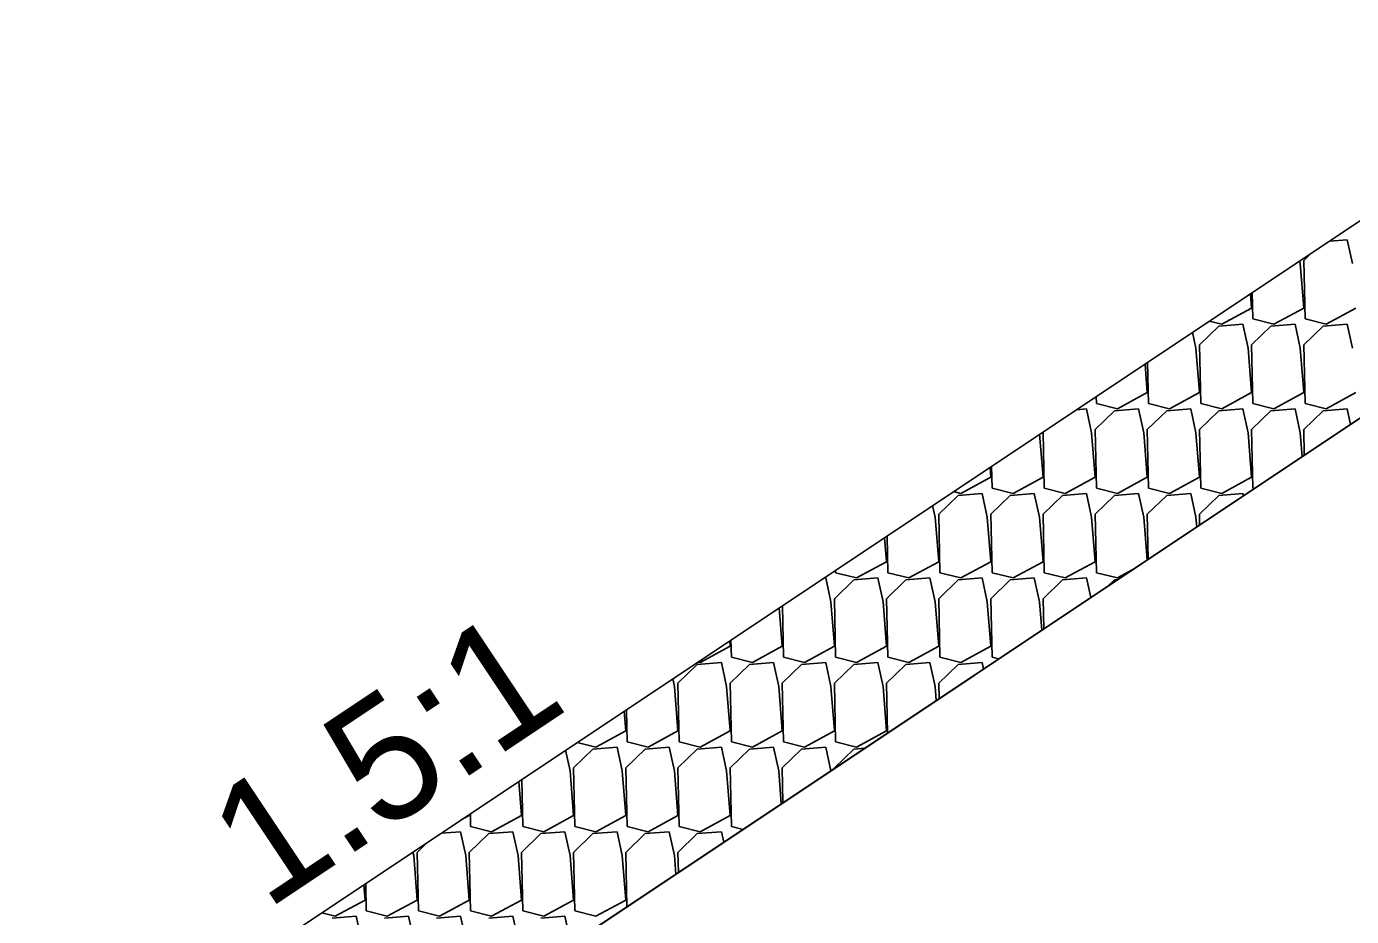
# Model space of a CAD drawing. Extents: x -26 to 4903, y -1010 to 9587.
# Drawn here: x 86.72 to 102.85, y 3508.71 to 3519.54 of the extents above; entities that cross this region are included whole.
import ezdxf

# ---------------------------------------------------------------- set-up
doc = ezdxf.new("R2010")
doc.units = 0
for name, color, linetype in [('Default', 7, 'Continuous'), ('Prop CMT Slope Grass', 7, 'Continuous'), ('Prop XS Class II Rip Rap Ditch Liner', 7, 'Continuous'), ('Prop XS Earthwork Shape', 7, 'Continuous'), ('Prop XS Side Slope Text', 7, 'Continuous')]:
    doc.layers.add(name, color=color, linetype=linetype)

msp = doc.modelspace()

# ---------------------------------------------------------------- linework, layer by layer
at = {"layer": 'Default'}
msp.add_line((106.5, 3519.541), (78.18, 3500.661), dxfattribs=at)
at = {"layer": 'Prop CMT Slope Grass'}
msp.add_line((110.001, 3519.471), (86.794, 3504), dxfattribs=at)
at = {"layer": 'Prop XS Class II Rip Rap Ditch Liner'}
for p, q in [((78.18, 3500.661), (106.5, 3519.541)), ((102.798, 3516.945), (102.581, 3516.928)), ((102.862, 3516.656), (102.798, 3516.945)), ((102.359, 3516.78), (102.269, 3516.694)), ((102.227, 3516.656), (102.22, 3516.687)), ((102.269, 3516.113), (102.227, 3516.656)), ((102.269, 3516.694), (102.285, 3515.98)), ((101.635, 3516.113), (101.621, 3516.288)), ((101.643, 3516.303), (101.65, 3515.98)), ((101.271, 3515.916), (101.635, 3516.113)), ((101.906, 3515.916), (102.269, 3516.113)), ((102.541, 3515.916), (102.904, 3516.113)), ((101.119, 3515.954), (101.271, 3515.916)), ((101.528, 3515.916), (101.236, 3515.893)), ((101.592, 3515.626), (101.528, 3515.916)), ((101.65, 3515.98), (101.906, 3515.916)), ((102.163, 3515.916), (101.87, 3515.893)), ((102.227, 3515.626), (102.163, 3515.916)), ((102.285, 3515.98), (102.541, 3515.916)), ((102.798, 3515.916), (102.505, 3515.893)), ((102.862, 3515.626), (102.798, 3515.916)), ((100.957, 3515.626), (100.915, 3515.818)), ((101.236, 3515.893), (101, 3515.664)), ((101.87, 3515.893), (101.635, 3515.664)), ((102.505, 3515.893), (102.269, 3515.664)), ((101, 3515.084), (100.957, 3515.626)), ((101, 3515.664), (101.015, 3514.95)), ((101.635, 3515.084), (101.592, 3515.626)), ((101.635, 3515.664), (101.65, 3514.95)), ((102.269, 3515.084), (102.227, 3515.626)), ((102.269, 3515.664), (102.285, 3514.95)), ((100.365, 3515.084), (100.337, 3515.432)), ((100.369, 3515.454), (100.38, 3514.95)), ((99.743, 3515.036), (99.745, 3514.95)), ((99.745, 3514.95), (100.001, 3514.886)), ((100.001, 3514.886), (100.365, 3515.084)), ((100.38, 3514.95), (100.636, 3514.886)), ((100.636, 3514.886), (101, 3515.084)), ((101.015, 3514.95), (101.271, 3514.886)), ((101.271, 3514.886), (101.635, 3515.084)), ((101.65, 3514.95), (101.906, 3514.886)), ((101.906, 3514.886), (102.269, 3515.084)), ((102.285, 3514.95), (102.541, 3514.886)), ((102.541, 3514.886), (102.904, 3515.084)), ((99.624, 3514.886), (99.503, 3514.876)), ((99.687, 3514.596), (99.624, 3514.886)), ((99.966, 3514.863), (99.73, 3514.634)), ((100.258, 3514.886), (99.966, 3514.863)), ((100.322, 3514.596), (100.258, 3514.886)), ((100.601, 3514.863), (100.365, 3514.634)), ((100.893, 3514.886), (100.601, 3514.863)), ((100.957, 3514.596), (100.893, 3514.886)), ((101.236, 3514.863), (101, 3514.634)), ((101.528, 3514.886), (101.236, 3514.863)), ((101.592, 3514.596), (101.528, 3514.886)), ((101.87, 3514.863), (101.635, 3514.634)), ((102.163, 3514.886), (101.87, 3514.863)), ((102.227, 3514.596), (102.163, 3514.886)), ((102.505, 3514.863), (102.269, 3514.634)), ((102.798, 3514.886), (102.505, 3514.863)), ((102.84, 3514.697), (102.798, 3514.886)), ((99.73, 3514.634), (99.745, 3513.921)), ((100.365, 3514.634), (100.38, 3513.921)), ((101, 3514.634), (101.015, 3513.921)), ((101.635, 3514.634), (101.65, 3513.921)), ((102.269, 3514.634), (102.276, 3514.321)), ((99.095, 3514.054), (99.054, 3514.577)), ((99.095, 3514.605), (99.11, 3513.921)), ((99.73, 3514.054), (99.687, 3514.596)), ((100.365, 3514.054), (100.322, 3514.596)), ((101, 3514.054), (100.957, 3514.596)), ((101.635, 3514.054), (101.592, 3514.596)), ((102.25, 3514.304), (102.227, 3514.596)), ((98.46, 3514.054), (98.45, 3514.174)), ((98.469, 3514.187), (98.475, 3513.921)), ((98.096, 3513.856), (98.46, 3514.054)), ((98.731, 3513.856), (99.095, 3514.054)), ((99.366, 3513.856), (99.73, 3514.054)), ((100.001, 3513.856), (100.365, 3514.054)), ((100.636, 3513.856), (101, 3514.054)), ((101.271, 3513.856), (101.635, 3514.054)), ((98.061, 3513.833), (97.825, 3513.605)), ((98.007, 3513.879), (98.096, 3513.856)), ((98.354, 3513.856), (98.061, 3513.833)), ((98.417, 3513.567), (98.354, 3513.856)), ((98.696, 3513.833), (98.46, 3513.605)), ((98.475, 3513.921), (98.731, 3513.856)), ((98.989, 3513.856), (98.696, 3513.833)), ((99.052, 3513.567), (98.989, 3513.856)), ((99.331, 3513.833), (99.095, 3513.605)), ((99.11, 3513.921), (99.366, 3513.856)), ((99.624, 3513.856), (99.331, 3513.833)), ((99.687, 3513.567), (99.624, 3513.856)), ((99.966, 3513.833), (99.73, 3513.605)), ((99.745, 3513.921), (100.001, 3513.856)), ((100.258, 3513.856), (99.966, 3513.833)), ((100.322, 3513.567), (100.258, 3513.856)), ((100.601, 3513.833), (100.365, 3513.605)), ((100.38, 3513.921), (100.636, 3513.856)), ((100.893, 3513.856), (100.601, 3513.833)), ((100.957, 3513.567), (100.893, 3513.856)), ((101.236, 3513.833), (101, 3513.605)), ((101.015, 3513.921), (101.271, 3513.856)), ((101.528, 3513.856), (101.236, 3513.833)), ((101.535, 3513.827), (101.528, 3513.856)), ((101.65, 3513.921), (101.668, 3513.916)), ((97.782, 3513.567), (97.751, 3513.708)), ((97.825, 3513.025), (97.782, 3513.567)), ((97.825, 3513.605), (97.84, 3512.891)), ((98.46, 3513.025), (98.417, 3513.567)), ((98.46, 3513.605), (98.475, 3512.891)), ((99.095, 3513.025), (99.052, 3513.567)), ((99.095, 3513.605), (99.11, 3512.891)), ((99.73, 3513.025), (99.687, 3513.567)), ((99.73, 3513.605), (99.745, 3512.891)), ((100.363, 3513.046), (100.322, 3513.567)), ((100.365, 3513.605), (100.376, 3513.055)), ((100.966, 3513.448), (100.957, 3513.567)), ((101, 3513.605), (101.002, 3513.472)), ((97.19, 3513.025), (97.167, 3513.319)), ((97.196, 3513.338), (97.205, 3512.891)), ((96.826, 3512.827), (97.19, 3513.025)), ((97.461, 3512.827), (97.825, 3513.025)), ((98.096, 3512.827), (98.46, 3513.025)), ((98.731, 3512.827), (99.095, 3513.025)), ((99.366, 3512.827), (99.73, 3513.025)), ((96.57, 3512.921), (96.57, 3512.891)), ((96.57, 3512.891), (96.826, 3512.827)), ((97.205, 3512.891), (97.461, 3512.827)), ((97.84, 3512.891), (98.096, 3512.827)), ((98.475, 3512.891), (98.731, 3512.827)), ((99.11, 3512.891), (99.366, 3512.827)), ((99.745, 3512.891), (100.001, 3512.827)), ((100.001, 3512.827), (100.182, 3512.925)), ((96.449, 3512.827), (96.426, 3512.825)), ((96.512, 3512.537), (96.449, 3512.827)), ((96.791, 3512.804), (96.555, 3512.575)), ((97.084, 3512.827), (96.791, 3512.804)), ((97.147, 3512.537), (97.084, 3512.827)), ((97.426, 3512.804), (97.19, 3512.575)), ((97.719, 3512.827), (97.426, 3512.804)), ((97.782, 3512.537), (97.719, 3512.827)), ((98.061, 3512.804), (97.825, 3512.575)), ((98.354, 3512.827), (98.061, 3512.804)), ((98.417, 3512.537), (98.354, 3512.827)), ((98.696, 3512.804), (98.46, 3512.575)), ((98.989, 3512.827), (98.696, 3512.804)), ((99.052, 3512.537), (98.989, 3512.827)), ((99.331, 3512.804), (99.095, 3512.575)), ((99.624, 3512.827), (99.331, 3512.804)), ((99.676, 3512.588), (99.624, 3512.827)), ((99.966, 3512.804), (99.89, 3512.731)), ((100.004, 3512.807), (99.966, 3512.804)), ((96.555, 3511.995), (96.512, 3512.537)), ((96.555, 3512.575), (96.57, 3511.862)), ((97.19, 3511.995), (97.147, 3512.537)), ((97.19, 3512.575), (97.205, 3511.862)), ((97.825, 3511.995), (97.782, 3512.537)), ((97.825, 3512.575), (97.84, 3511.862)), ((98.46, 3511.995), (98.417, 3512.537)), ((98.46, 3512.575), (98.475, 3511.862)), ((99.079, 3512.19), (99.052, 3512.537)), ((99.095, 3512.575), (99.103, 3512.206)), ((95.92, 3511.995), (95.883, 3512.463)), ((95.922, 3512.489), (95.935, 3511.862)), ((95.285, 3511.995), (95.28, 3512.061)), ((95.296, 3512.072), (95.301, 3511.862)), ((94.921, 3511.797), (95.285, 3511.995)), ((95.556, 3511.797), (95.92, 3511.995)), ((96.191, 3511.797), (96.555, 3511.995)), ((96.826, 3511.797), (97.19, 3511.995)), ((97.461, 3511.797), (97.825, 3511.995)), ((98.096, 3511.797), (98.46, 3511.995)), ((94.886, 3511.774), (94.65, 3511.546)), ((95.179, 3511.797), (94.886, 3511.774)), ((94.895, 3511.804), (94.921, 3511.797)), ((95.243, 3511.507), (95.179, 3511.797)), ((95.521, 3511.774), (95.285, 3511.546)), ((95.301, 3511.862), (95.556, 3511.797)), ((95.814, 3511.797), (95.521, 3511.774)), ((95.877, 3511.507), (95.814, 3511.797)), ((96.156, 3511.774), (95.92, 3511.546)), ((95.935, 3511.862), (96.191, 3511.797)), ((96.449, 3511.797), (96.156, 3511.774)), ((96.512, 3511.507), (96.449, 3511.797)), ((96.791, 3511.774), (96.555, 3511.546)), ((96.57, 3511.862), (96.826, 3511.797)), ((97.084, 3511.797), (96.791, 3511.774)), ((97.147, 3511.507), (97.084, 3511.797)), ((97.426, 3511.774), (97.19, 3511.546)), ((97.205, 3511.862), (97.461, 3511.797)), ((97.719, 3511.797), (97.426, 3511.774)), ((97.782, 3511.507), (97.719, 3511.797)), ((98.061, 3511.774), (97.825, 3511.546)), ((97.84, 3511.862), (98.096, 3511.797)), ((98.354, 3511.797), (98.061, 3511.774)), ((98.371, 3511.718), (98.354, 3511.797)), ((98.475, 3511.862), (98.556, 3511.841)), ((94.608, 3511.507), (94.587, 3511.599)), ((94.65, 3511.546), (94.666, 3510.832)), ((95.285, 3511.546), (95.301, 3510.832)), ((95.92, 3511.546), (95.935, 3510.832)), ((96.555, 3511.546), (96.57, 3510.832)), ((97.19, 3511.546), (97.203, 3510.939)), ((97.825, 3511.546), (97.829, 3511.357)), ((94.65, 3510.965), (94.608, 3511.507)), ((95.285, 3510.965), (95.243, 3511.507)), ((95.92, 3510.965), (95.877, 3511.507)), ((96.555, 3510.965), (96.512, 3511.507)), ((97.19, 3510.965), (97.147, 3511.507)), ((97.796, 3511.334), (97.782, 3511.507)), ((94.022, 3511.222), (94.031, 3510.832)), ((94.015, 3510.965), (93.996, 3511.205)), ((93.652, 3510.767), (94.015, 3510.965)), ((94.286, 3510.767), (94.65, 3510.965)), ((94.921, 3510.767), (95.285, 3510.965)), ((95.556, 3510.767), (95.92, 3510.965)), ((96.191, 3510.767), (96.555, 3510.965)), ((96.826, 3510.767), (97.19, 3510.965)), ((93.616, 3510.744), (93.38, 3510.516)), ((93.425, 3510.825), (93.652, 3510.767)), ((93.909, 3510.767), (93.616, 3510.744)), ((93.973, 3510.478), (93.909, 3510.767)), ((94.251, 3510.744), (94.015, 3510.516)), ((94.031, 3510.832), (94.286, 3510.767)), ((94.544, 3510.767), (94.251, 3510.744)), ((94.608, 3510.478), (94.544, 3510.767)), ((94.886, 3510.744), (94.65, 3510.516)), ((94.666, 3510.832), (94.921, 3510.767)), ((95.179, 3510.767), (94.886, 3510.744)), ((95.243, 3510.478), (95.179, 3510.767)), ((95.521, 3510.744), (95.285, 3510.516)), ((95.301, 3510.832), (95.556, 3510.767)), ((95.814, 3510.767), (95.521, 3510.744)), ((95.877, 3510.478), (95.814, 3510.767)), ((96.156, 3510.744), (95.92, 3510.516)), ((95.935, 3510.832), (96.191, 3510.767)), ((96.449, 3510.767), (96.156, 3510.744)), ((96.512, 3510.479), (96.449, 3510.767)), ((96.791, 3510.744), (96.555, 3510.516)), ((96.57, 3510.832), (96.826, 3510.767)), ((96.927, 3510.755), (96.791, 3510.744)), ((93.338, 3510.478), (93.283, 3510.729)), ((93.38, 3509.936), (93.338, 3510.478)), ((93.38, 3510.516), (93.396, 3509.802)), ((94.015, 3509.936), (93.973, 3510.478)), ((94.015, 3510.516), (94.031, 3509.802)), ((94.65, 3509.936), (94.608, 3510.478)), ((94.65, 3510.516), (94.666, 3509.802)), ((95.285, 3509.936), (95.243, 3510.478)), ((95.285, 3510.516), (95.301, 3509.802)), ((95.909, 3510.077), (95.877, 3510.478)), ((95.92, 3510.516), (95.929, 3510.09)), ((96.555, 3510.516), (96.555, 3510.507)), ((92.745, 3509.936), (92.713, 3510.349)), ((92.748, 3510.373), (92.761, 3509.802)), ((92.012, 3509.882), (92.11, 3509.936)), ((92.11, 3509.936), (92.11, 3509.947)), ((92.123, 3509.956), (92.126, 3509.802)), ((92.382, 3509.738), (92.745, 3509.936)), ((93.017, 3509.738), (93.38, 3509.936)), ((93.652, 3509.738), (94.015, 3509.936)), ((94.286, 3509.738), (94.65, 3509.936)), ((94.921, 3509.738), (95.285, 3509.936)), ((92.126, 3509.802), (92.382, 3509.738)), ((92.761, 3509.802), (93.017, 3509.738)), ((93.396, 3509.802), (93.652, 3509.738)), ((94.031, 3509.802), (94.286, 3509.738)), ((94.666, 3509.802), (94.921, 3509.738)), ((95.301, 3509.802), (95.444, 3509.766)), ((91.602, 3509.609), (91.476, 3509.486)), ((92.004, 3509.738), (91.768, 3509.719)), ((92.068, 3509.448), (92.004, 3509.738)), ((92.346, 3509.715), (92.11, 3509.486)), ((92.639, 3509.738), (92.346, 3509.715)), ((92.703, 3509.448), (92.639, 3509.738)), ((92.981, 3509.715), (92.745, 3509.486)), ((93.274, 3509.738), (92.981, 3509.715)), ((93.338, 3509.448), (93.274, 3509.738)), ((93.616, 3509.715), (93.38, 3509.486)), ((93.909, 3509.738), (93.616, 3509.715)), ((93.973, 3509.448), (93.909, 3509.738)), ((94.251, 3509.715), (94.015, 3509.486)), ((94.544, 3509.738), (94.251, 3509.715)), ((94.608, 3509.448), (94.544, 3509.738)), ((94.886, 3509.715), (94.65, 3509.486)), ((95.179, 3509.738), (94.886, 3509.715)), ((95.207, 3509.609), (95.179, 3509.738)), ((91.433, 3509.448), (91.424, 3509.49)), ((91.476, 3508.906), (91.433, 3509.448)), ((91.476, 3509.486), (91.491, 3508.773)), ((92.11, 3508.906), (92.068, 3509.448)), ((92.11, 3509.486), (92.126, 3508.773)), ((92.745, 3508.906), (92.703, 3509.448)), ((92.745, 3509.486), (92.761, 3508.773)), ((93.38, 3508.906), (93.338, 3509.448)), ((93.38, 3509.486), (93.396, 3508.773)), ((94.015, 3508.906), (93.973, 3509.448)), ((94.015, 3509.486), (94.03, 3508.824)), ((94.625, 3509.221), (94.608, 3509.448)), ((94.65, 3509.486), (94.656, 3509.241)), ((90.841, 3508.906), (90.826, 3509.092)), ((90.849, 3509.107), (90.856, 3508.773)), ((90.477, 3508.708), (90.841, 3508.906)), ((91.112, 3508.708), (91.476, 3508.906)), ((91.747, 3508.708), (92.11, 3508.906)), ((92.382, 3508.708), (92.745, 3508.906)), ((93.017, 3508.708), (93.38, 3508.906)), ((93.652, 3508.708), (94.015, 3508.906)), ((90.313, 3508.75), (90.477, 3508.708)), ((90.734, 3508.708), (90.442, 3508.685)), ((90.798, 3508.419), (90.734, 3508.708)), ((90.856, 3508.773), (91.112, 3508.708)), ((91.369, 3508.708), (91.077, 3508.685)), ((91.433, 3508.419), (91.369, 3508.708)), ((91.491, 3508.773), (91.747, 3508.708)), ((92.004, 3508.708), (91.711, 3508.685)), ((92.068, 3508.419), (92.004, 3508.708)), ((92.126, 3508.773), (92.382, 3508.708)), ((92.639, 3508.708), (92.346, 3508.685)), ((92.703, 3508.419), (92.639, 3508.708)), ((92.761, 3508.773), (93.017, 3508.708)), ((93.274, 3508.708), (92.981, 3508.685)), ((93.338, 3508.419), (93.274, 3508.708)), ((93.396, 3508.773), (93.652, 3508.708))]:
    msp.add_line(p, q, dxfattribs=at)
at = {"layer": 'Prop XS Earthwork Shape'}
msp.add_lwpolyline([(102.804, 3504), (105.747, 3504.889), (108.664, 3505.85), (114.139, 3508.843), (114.704, 3509.211), (115.959, 3510.166), (118.094, 3511.508), (123.859, 3515.429), (124.834, 3515.866), (127.785, 3517.053), (132.178, 3517.791), (133.514, 3518.019), (128, 3517.881), (124.665, 3517.798), (123.257, 3519.206), (110.001, 3519.471), (86.794, 3504)], close=True, dxfattribs=at)

# ---------------------------------------------------------------- texts
at = {"layer": 'Prop XS Side Slope Text'}
msp.add_text('1.5:1', height=1.5, rotation=33.6901, dxfattribs=at).set_placement((89.636, 3508.773))

doc.saveas('drawing.dxf')
